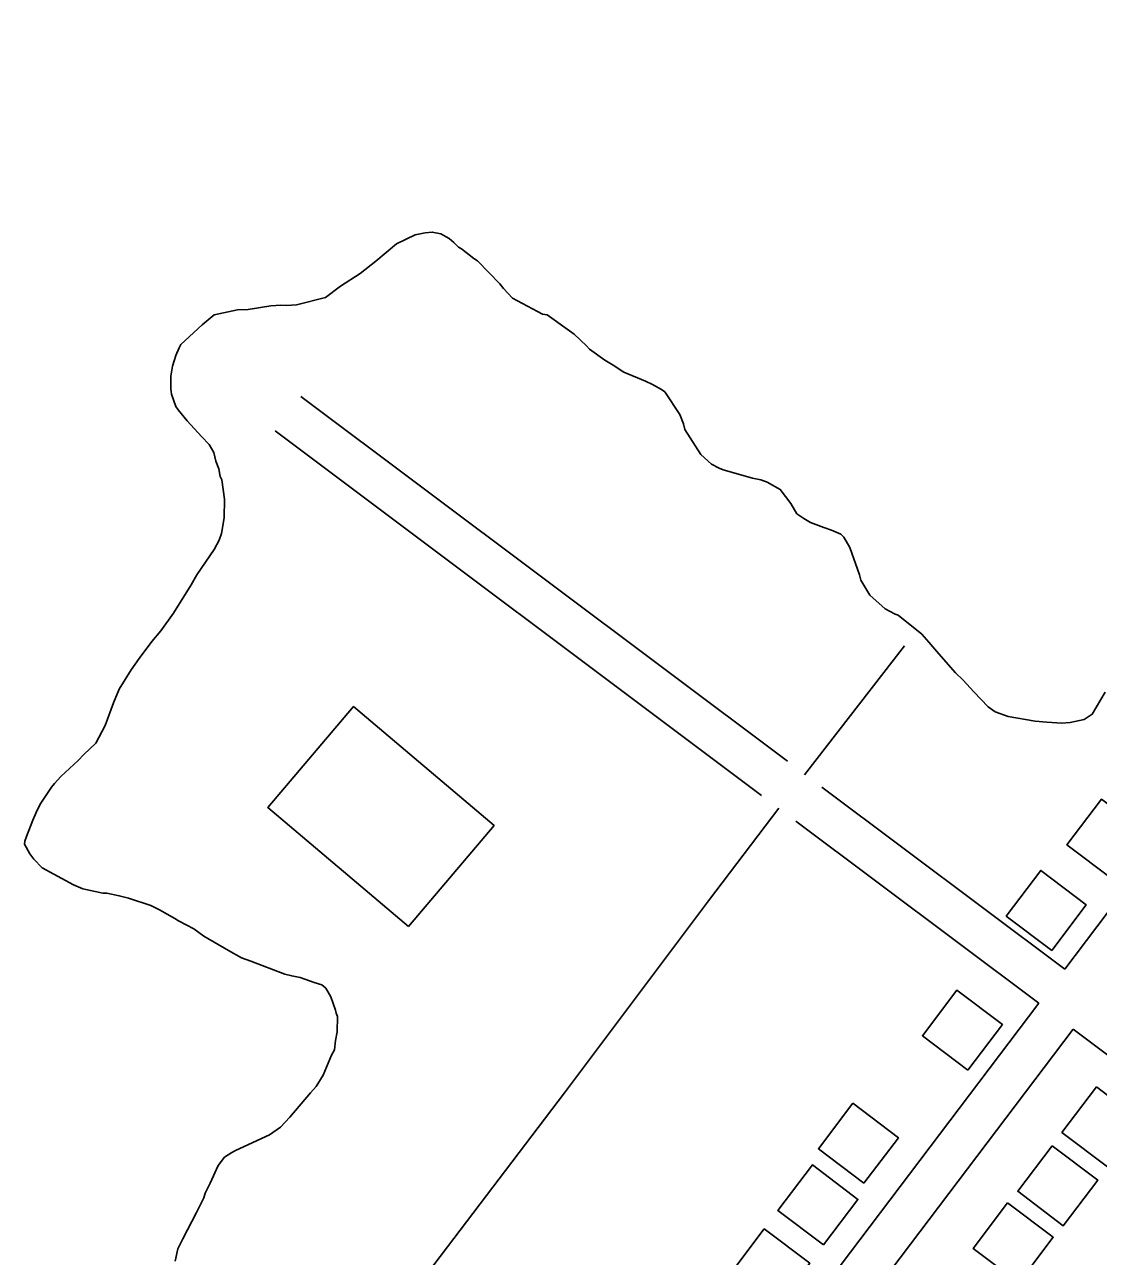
# Model space of a CAD drawing. Extents: x 3704301 to 3742427, y 506229 to 532009.
# Drawn here: x 3728100 to 3728851, y 526453 to 527315 of the extents above; entities that cross this region are included whole.
import ezdxf

# ---------------------------------------------------------------- set-up
doc = ezdxf.new("R2010")
doc.units = 0
for name, color, linetype in [('V-BLDG-OTLN', 7, 'Continuous'), ('V-ROAD-CNTR', 7, 'Continuous'), ('V-SITE-VEGE', 7, 'Continuous')]:
    doc.layers.add(name, color=color, linetype=linetype)

msp = doc.modelspace()

# ---------------------------------------------------------------- linework, layer by layer
at = {"layer": 'V-BLDG-OTLN'}
for points in [[(3728368.54, 526683.91), (3728428.46, 526754.61), (3728330.23, 526837.88), (3728270.31, 526767.18)], [(3728861.2, 526717.06), (3728885.33, 526748.96), (3728853.43, 526773.09), (3728829.3, 526741.19)], [(3728818.76, 526667.19), (3728842.89, 526699.09), (3728810.99, 526723.22), (3728786.86, 526691.32)], [(3728760.08, 526583.42), (3728784.21, 526615.32), (3728752.31, 526639.45), (3728728.18, 526607.55)], [(3728849.96, 526571.77), (3728825.83, 526539.86), (3728857.73, 526515.74), (3728881.86, 526547.64)], [(3728687.31, 526504.29), (3728711.44, 526536.19), (3728679.54, 526560.32), (3728655.41, 526528.42)], [(3728819.01, 526530.61), (3728794.88, 526498.71), (3728826.79, 526474.58), (3728850.91, 526506.49)], [(3728659, 526461.11), (3728683.13, 526493.01), (3728651.22, 526517.14), (3728627.1, 526485.24)], [(3728787.84, 526490.64), (3728763.71, 526458.73), (3728795.62, 526434.6), (3728819.74, 526466.51)], [(3728625.3, 526416.38), (3728649.43, 526448.29), (3728617.52, 526472.41), (3728593.39, 526440.51)]]:
    msp.add_lwpolyline(points, close=True, dxfattribs=at)
at = {"layer": 'V-ROAD-CNTR'}
for points in [[(3729327.53, 527315.14), (3728827.76, 526654.18)], [(3728633.71, 526799.7), (3728293.35, 527054.93)], [(3728615.73, 526775.68), (3728275.35, 527030.93)], [(3728645.77, 526790.12), (3728715.77, 526880.3)], [(3728827.76, 526654.18), (3728657.92, 526781.54)], [(3728235.4, 526245.49), (3728321.73, 526361.36), (3728382.01, 526441.44), (3728477.74, 526567.7), (3728578.46, 526701.99), (3728627.86, 526766.87)], [(3728809.66, 526630.25), (3728639.69, 526757.71)], [(3728809.66, 526630.25), (3728420.91, 526116.13)], [(3728833.66, 526612.26), (3728444.48, 526097.56)], [(3729009.82, 526480.16), (3728833.66, 526612.26)]]:
    msp.add_lwpolyline(points, dxfattribs=at)
at = {"layer": 'V-SITE-VEGE'}
for points in [[(3728677.41, 526949.26), (3728673.2, 526956.41), (3728671.06, 526958.62), (3728664.59, 526961.46), (3728659.19, 526963.2), (3728650.01, 526966.63), (3728645.17, 526969.44), (3728640.34, 526972.79), (3728636.13, 526979.93), (3728628.71, 526989.86), (3728619.56, 526994.92), (3728615.24, 526996.63), (3728609.28, 526997.83), (3728588.74, 527003.65), (3728586.04, 527004.79), (3728580.66, 527007.61), (3728573.17, 527014.27), (3728562.08, 527031.88), (3728561.07, 527035.7), (3728558.48, 527042.27), (3728547.9, 527058.23), (3728545.76, 527059.9), (3728539.3, 527063.29), (3728534.45, 527065.55), (3728519.35, 527071.82), (3728511.83, 527076.85), (3728505.92, 527080.22), (3728495.19, 527088.03), (3728493.06, 527090.25), (3728484.51, 527098.56), (3728479.68, 527101.91), (3728465.74, 527111.96), (3728462.49, 527112.56), (3728441.5, 527123.83), (3728435.1, 527130.47), (3728432.45, 527133.78), (3728416.98, 527149.83), (3728414.29, 527151.52), (3728405.73, 527158.2), (3728403.57, 527159.33), (3728400.37, 527162.65), (3728397.16, 527165.43), (3728391.24, 527168.8), (3728385.29, 527170), (3728380.39, 527169.55), (3728373.29, 527168.05), (3728360.13, 527161.77), (3728345.77, 527149.54), (3728334.73, 527141.05), (3728320.98, 527132.06), (3728310.5, 527124.11), (3728290.29, 527119.05), (3728283.22, 527118.64), (3728279.41, 527118.71), (3728272.34, 527118.3), (3728256.53, 527115.88), (3728248.91, 527115.48), (3728232.54, 527111.98), (3728224.25, 527105.06), (3728209.32, 527091.21), (3728208.19, 527089.06), (3728205.92, 527083.66), (3728203.6, 527076.1), (3728202.38, 527069.05), (3728202.22, 527060.36), (3728202.69, 527056.55), (3728205.79, 527047.79), (3728207.38, 527045.59), (3728213.75, 527037.86), (3728223.88, 527026.79), (3728229.21, 527021.26), (3728232.37, 527015.77), (3728233.89, 527009.76), (3728235.96, 527004.28), (3728236.94, 526998.83), (3728237.99, 526996.63), (3728239.91, 526983.01), (3728239.66, 526969.97), (3728237.83, 526959.13), (3728236.11, 526954.27), (3728232.73, 526947.81), (3728220.43, 526930.1), (3728216.5, 526923.11), (3728204.17, 526903.22), (3728195.24, 526890.89), (3728189.12, 526883.4), (3728180.2, 526871.6), (3728174.61, 526863.55), (3728166.21, 526850.12), (3728162.22, 526840.41), (3728156.49, 526824.75), (3728149.74, 526812.38), (3728141.43, 526804.38), (3728137.54, 526800.1), (3728125.38, 526788.91), (3728120.94, 526784.1), (3728118.72, 526781.43), (3728110.88, 526769.62), (3728108.06, 526763.69), (3728105.78, 526758.3), (3728101.22, 526746.97)], [(3728855.99, 526848.07), (3728847, 526832.48), (3728841.49, 526828.77), (3728831.67, 526826.78), (3728825.68, 526826.35), (3728815.37, 526827.09), (3728807.23, 526827.79), (3728788.26, 526830.86), (3728779.08, 526834.29), (3728774.25, 526837.64), (3728764.12, 526848.16), (3728756.67, 526856.45), (3728751.33, 526861.45), (3728739.61, 526874.71), (3728732.7, 526883), (3728727.91, 526888.52), (3728711.31, 526901.88), (3728709.15, 526902.46), (3728702.16, 526906.4), (3728691.46, 526915.84), (3728685.13, 526926.29), (3728684.12, 526930.11), (3728677.41, 526949.26)], [(3728101.22, 526746.97), (3728100.07, 526743.73), (3728100.03, 526741.55), (3728103.71, 526734.96), (3728106.36, 526731.11), (3728112.22, 526725.02), (3728134.29, 526713.19), (3728140.76, 526710.35), (3728154.84, 526707.37), (3728157.55, 526707.32), (3728166.22, 526705.52), (3728172.71, 526703.77), (3728188.37, 526698.58), (3728194.3, 526695.76), (3728205.06, 526689.57), (3728207.74, 526687.9), (3728218.51, 526682.26), (3728225.48, 526677.23), (3728242.69, 526667.13), (3728251.84, 526662.06), (3728258.32, 526659.77), (3728282.06, 526650.62), (3728286.93, 526649.45), (3728292.89, 526648.25), (3728302.61, 526644.81), (3728308.01, 526643.07), (3728310.69, 526640.85), (3728314.38, 526634.8), (3728317.47, 526625.5), (3728317.97, 526623.32), (3728319.02, 526621.12), (3728318.81, 526610.26), (3728317.61, 526604.3), (3728316.95, 526597.79), (3728314.7, 526594.02), (3728309.01, 526580), (3728303.96, 526571.94), (3728300.08, 526567.66), (3728285.62, 526550.54), (3728278.97, 526543.6), (3728271.26, 526538.3), (3728247.68, 526527.33), (3728244.93, 526525.75), (3728239.98, 526522.58), (3728235.52, 526516.69), (3728229.85, 526504.29), (3728226.46, 526497.29), (3728225.31, 526494.05), (3728220.23, 526483.82), (3728210.64, 526465.51), (3728207.25, 526458.51), (3728205.46, 526449.84)]]:
    msp.add_lwpolyline(points, dxfattribs=at)

doc.saveas('drawing.dxf')
